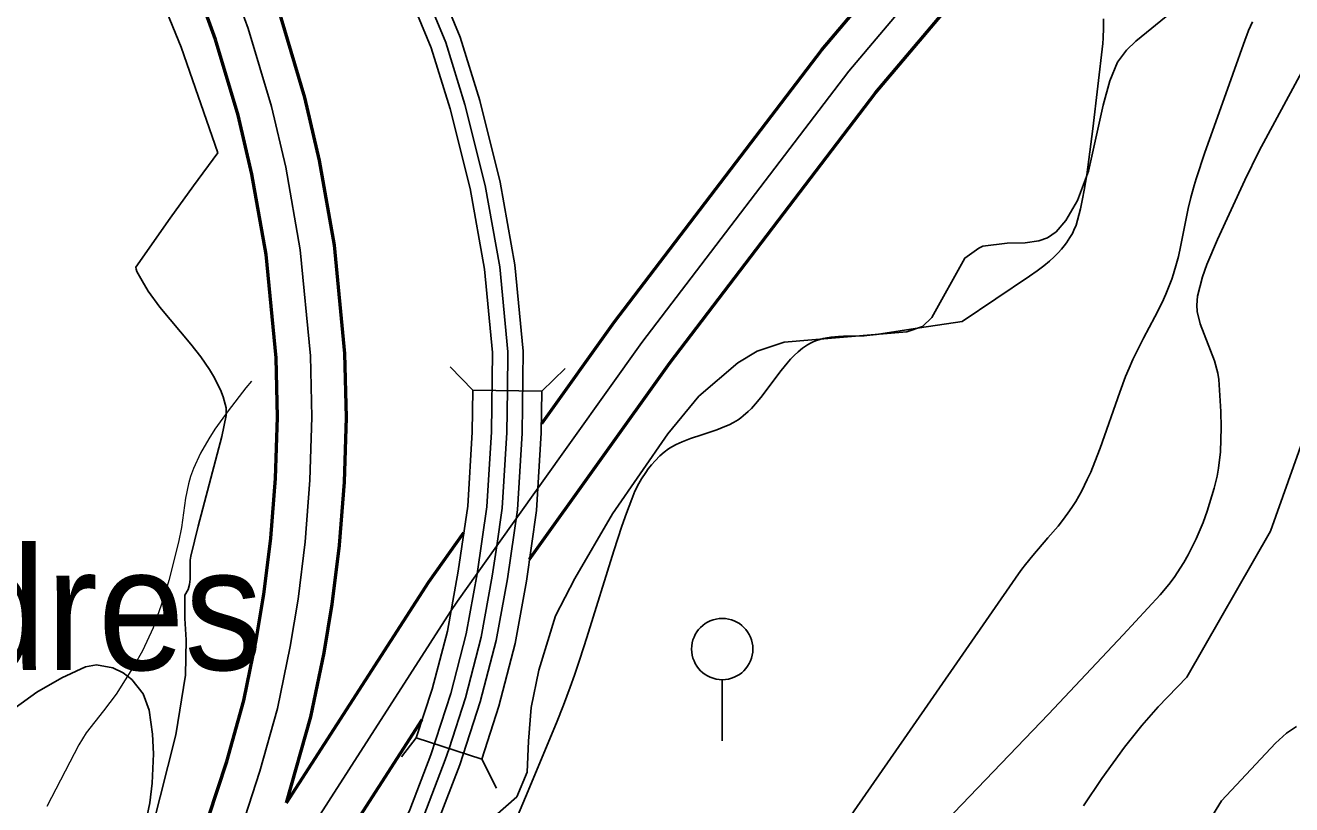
# Model space of a CAD drawing. Extents: x -64005 to -55000, y -89025 to -80000.
# Drawn here: x -56631 to -55804, y -84948 to -84439 of the extents above; entities that cross this region are included whole.
import ezdxf
from ezdxf.enums import TextEntityAlignment as Align

# ---------------------------------------------------------------- set-up
doc = ezdxf.new("R2010")
doc.units = 0
doc.header["$LTSCALE"] = 32
doc.linetypes.add('DASH_DOUBLE_DOT', pattern=[9.2, 5, -1.2, 0.3, -1.2, 0.3, -1.2])
doc.linetypes.add('LONG_DASHED', pattern=[7.5, 6, -1.5])
for name, color, linetype, lineweight in [('1', 7, 'Continuous', 25), ('2', 7, 'Continuous', 25), ('20', 7, 'Continuous', 25), ('24', 7, 'Continuous', 25), ('32', 7, 'Continuous', 25), ('39', 7, 'LONG_DASHED', 25), ('6', 7, 'Continuous', 25), ('63', 7, 'DASH_DOUBLE_DOT', 25)]:
    doc.layers.add(name, color=color, linetype=linetype, lineweight=lineweight)
doc.layers.add('45', color=7, linetype='Continuous')

msp = doc.modelspace()

# ---------------------------------------------------------------- linework, layer by layer
at = {"layer": '1'}
for points in [[(-56191.12, -84681.4), (-56165.83, -84659.47), (-56153.19, -84651.88), (-56135.49, -84645.98), (-56055.4, -84639.23), (-56045.29, -84635.86), (-56039.05, -84630.06), (-56017.47, -84591.16), (-56008.49, -84584.67), (-56005.75, -84583.33), (-55990.01, -84581.48), (-55978.14, -84581.16), (-55969.31, -84579.99), (-55963.54, -84577.85), (-55957.86, -84573.98), (-55951.55, -84566.65), (-55944.06, -84553.54), (-55936.8, -84534.46), (-55927.33, -84491.34), (-55922.98, -84475.4), (-55917.83, -84463.31), (-55912.09, -84455.5), (-55905.96, -84449.46), (-55882.75, -84430.6)], [(-56338.65, -84968.12), (-56309.99, -84942.82), (-56303.24, -84926.8), (-56302.4, -84906.56), (-56300.71, -84884.63), (-56295.65, -84860.18), (-56284.7, -84824.76), (-56272.05, -84800.3), (-56247.6, -84758.14), (-56211.36, -84705.85), (-56191.12, -84681.4)], [(-56637.53, -84884.68), (-56623.35, -84874.65), (-56606.92, -84865.12), (-56591.54, -84857.93), (-56584.3, -84856.74), (-56573.61, -84858.6), (-56566.96, -84861.9), (-56561.33, -84866.3), (-56553.83, -84875.66), (-56550.01, -84886.35), (-56547.87, -84902.06), (-56547.21, -84914.81), (-56547.92, -84933.99), (-56549.5, -84946.71), (-56552.94, -84963.38), (-56574.05, -85031.04), (-56622.08, -85109.25), (-56646.16, -85147.09)], [(-55801.11, -84896.96), (-55807.58, -84901.34), (-55814.84, -84907.81), (-55850.03, -84945.5), (-55874.67, -84985.59)]]:
    msp.add_lwpolyline(points, dxfattribs=at)
at = {"layer": '2'}
msp.add_line((-56323.15, -84779.09), (-56296.12, -84741.24), dxfattribs=at)
for points in [[(-56651.87, -85289.02), (-56527.07, -85052.14), (-56510.02, -85014.87), (-56489.94, -84963.67), (-56477.82, -84926.22), (-56466.26, -84885.26), (-56457.93, -84844.77), (-56452.81, -84813.86), (-56448.08, -84776.32), (-56445.05, -84736.22), (-56443.72, -84695.07), (-56444.68, -84654.87), (-56451.32, -84585.75), (-56460.81, -84531.9), (-56470.09, -84492.17), (-56485.26, -84441.35), (-56499.67, -84401.82), (-56515.41, -84363.33), (-56538.73, -84316.5), (-56562.24, -84276.4), (-56583.28, -84243.79), (-56608.11, -84209.47), (-56649.44, -84159.51), (-56687.54, -84119.88)], [(-56296.12, -84741.24), (-56228.31, -84646.29), (-56093.4, -84469.21), (-56022.93, -84385.79)], [(-56035.08, -84964.05), (-55962.95, -84888.97), (-55914.16, -84837.22), (-55889.98, -84810.96), (-55884.36, -84804.32), (-55880.89, -84799.69), (-55874.56, -84790), (-55871.7, -84784.95), (-55866.51, -84774.52), (-55862, -84763.71), (-55859.34, -84756.34), (-55854.75, -84741.33), (-55852.92, -84733.54), (-55851.99, -84728.3), (-55850.76, -84717.75), (-55850.19, -84701.85), (-55850.44, -84691.27), (-55851.81, -84670.45), (-55852.36, -84666.39), (-55854.56, -84658.27), (-55863.97, -84633.98), (-55865.85, -84625.94), (-55866.17, -84621.93), (-55865.66, -84615.93), (-55862.4, -84603.48), (-55859.52, -84595.25), (-55852.66, -84579.02), (-55834.77, -84540.23), (-55825.39, -84521.14), (-55797.71, -84469.57)], [(-56353.21, -84821.87), (-56348.82, -84815.04), (-56323.15, -84779.09)], [(-56651.87, -85289.02), (-56565.58, -85155.95), (-56459.47, -84987.2), (-56353.21, -84821.87)]]:
    msp.add_lwpolyline(points, dxfattribs=at)
at = {"layer": '2', "lineweight": 53}
for points in [[(-56671.3, -85277.64), (-56547.27, -85042.21), (-56530.74, -85006.08), (-56511.14, -84956.09), (-56499.36, -84919.7), (-56488.13, -84879.93), (-56480.06, -84840.66), (-56475.08, -84810.61), (-56470.47, -84774.06), (-56467.52, -84735.01), (-56466.23, -84694.98), (-56467.15, -84656.22), (-56473.63, -84588.78), (-56482.86, -84536.41), (-56491.85, -84497.95), (-56506.63, -84448.43), (-56520.66, -84409.93), (-56535.92, -84372.62), (-56558.53, -84327.22), (-56581.41, -84288.19), (-56601.86, -84256.49), (-56625.91, -84223.25), (-56666.24, -84174.5)], [(-56460.25, -84946.8), (-56444.39, -84890.59), (-56435.8, -84848.88), (-56430.54, -84817.11), (-56425.69, -84778.58), (-56422.58, -84737.43), (-56421.21, -84695.16), (-56422.21, -84653.52), (-56429.01, -84582.72), (-56438.76, -84527.39), (-56448.33, -84486.39), (-56463.89, -84434.27), (-56478.68, -84393.71), (-56494.9, -84354.04), (-56518.93, -84305.78), (-56543.07, -84264.61), (-56564.7, -84231.09), (-56579.54, -84210.58)], [(-56301.69, -84787.76), (-56210.2, -84659.65), (-56075.85, -84483.3), (-55983.17, -84373.59)], [(-56293.67, -84699.1), (-56246.42, -84632.93), (-56110.95, -84455.12), (-56058.74, -84393.31)], [(-56460.25, -84946.8), (-56367.45, -84802.41), (-56344.57, -84770.37)], [(-56566.13, -85199.1), (-56440.48, -84999.27), (-56371.72, -84892.29)]]:
    msp.add_lwpolyline(points, dxfattribs=at)
at = {"layer": '2', "lineweight": 13}
msp.add_lwpolyline([(-56483.26, -84671.54), (-56486.78, -84675.85), (-56498.46, -84690.96), (-56507.03, -84702.92), (-56511.01, -84709.08), (-56516.43, -84718.62), (-56520.99, -84728.6), (-56522.89, -84733.78), (-56524.27, -84738.45), (-56526.21, -84747.94), (-56528.86, -84767.14), (-56530.74, -84776.62), (-56537.13, -84801.71), (-56540.74, -84814.15), (-56547.32, -84832.55), (-56554.4, -84847.54), (-56559.77, -84857.14), (-56571.5, -84875.77), (-56579.79, -84886.79), (-56591.15, -84901.2), (-56595.92, -84908.98), (-56616.86, -84949.19)], dxfattribs=at)
at = {"layer": '20'}
for points in [[(-56385.36, -84916.78), (-56375.67, -84904.34), (-56365.22, -84872.49), (-56355.35, -84834.7), (-56348.29, -84795.65), (-56342.04, -84753.15), (-56339.05, -84704.71), (-56338.66, -84677.37), (-56353.44, -84662.16)], [(-56323.3, -84937.24), (-56332.9, -84918.32), (-56321.66, -84883.79), (-56311.07, -84842.7), (-56303.75, -84802.11), (-56297.12, -84755.89), (-56294.05, -84705.35), (-56293.66, -84678.01), (-56278.45, -84663.23)]]:
    msp.add_lwpolyline(points, dxfattribs=at)
at = {"layer": '24'}
for points in [[(-56600.63, -84307.34), (-56586.08, -84328.08), (-56557.57, -84383.59), (-56529.05, -84453.54), (-56505.11, -84522.48)], [(-56019.24, -84632.52), (-55997.3, -84617.78), (-55975.37, -84603.04), (-55970.35, -84599.53), (-55966.02, -84596.23), (-55962.34, -84593.15), (-55959.24, -84590.31), (-55956.66, -84587.71), (-55954.52, -84585.35), (-55952.75, -84583.21), (-55951.29, -84581.28), (-55948.94, -84577.79), (-55947.39, -84575.07), (-55946.35, -84572.97), (-55945, -84569.72), (-55943.94, -84566.35), (-55942.11, -84558.94), (-55940.72, -84552.45), (-55939.64, -84546.76), (-55938, -84536.79), (-55935.97, -84521.78), (-55934.13, -84506.73), (-55930.79, -84478.89), (-55927.58, -84451.04), (-55927.26, -84447.5), (-55927, -84440.83), (-55927.03, -84434.99)], [(-55829.82, -84436.88), (-55832.39, -84442.67), (-55833.55, -84445.55), (-55834.6, -84448.41), (-55842.66, -84471.16), (-55854.92, -84505.25), (-55860.91, -84522.34), (-55866.67, -84539.48), (-55867.98, -84543.7), (-55870.12, -84551.72), (-55871.73, -84558.81), (-55876.79, -84583.82), (-55878.2, -84590.03), (-55879.36, -84594.65), (-55881.35, -84601.51), (-55882.47, -84604.9), (-55883.69, -84608.27), (-55886.29, -84614.61), (-55888.79, -84620.05), (-55893.52, -84629.43), (-55900.93, -84643.34), (-55904.53, -84650.33), (-55907.91, -84657.4), (-55910.4, -84663.11), (-55912.6, -84668.52), (-55916.47, -84678.8), (-55929.16, -84715.22), (-55932.62, -84724.2), (-55935.41, -84730.84), (-55937.65, -84735.76), (-55941.26, -84743.02), (-55943.2, -84746.59), (-55945.23, -84750.11), (-55947.23, -84753.31), (-55949.2, -84756.24)], [(-55724.43, -84507.57), (-55740.54, -84547.07), (-55764.89, -84620.17), (-55818.15, -84769.41), (-55872.72, -84864.67)], [(-56505.11, -84522.48), (-56521.1, -84544.07), (-56536.2, -84565), (-56558.58, -84597.13), (-56558.56, -84598.47), (-56557.99, -84599.91), (-56554.63, -84606.11), (-56550.66, -84612.71), (-56543.07, -84623.25), (-56522.79, -84647.46), (-56516.34, -84655.6), (-56510.5, -84663.95), (-56507.89, -84668.24), (-56503.47, -84677.14), (-56501.73, -84681.77), (-56499.8, -84688.98), (-56499.66, -84693.92), (-56502.59, -84707.66), (-56518.02, -84766.21), (-56522.72, -84785.76), (-56523.12, -84788.34), (-56523.23, -84800.74), (-56523.63, -84804.22), (-56524.62, -84807.58), (-56526.68, -84811.24), (-56526.77, -84826.53), (-56525.93, -84840.33), (-56526.35, -84863.53), (-56532.61, -84902.41), (-56548.06, -84963.47)], [(-56324.71, -84991.59), (-56304.42, -84943.11), (-56284.12, -84894.63), (-56279.46, -84883.04), (-56275.1, -84871.35), (-56272.32, -84863.51), (-56268.77, -84853.01), (-56264.23, -84838.93), (-56246.69, -84782.29), (-56241.36, -84766.17), (-56238.36, -84757.61), (-56235.03, -84748.52), (-56232.9, -84743.38), (-56230.43, -84738.42), (-56228.59, -84735.21), (-56225.89, -84731.08), (-56224.22, -84728.79), (-56222.19, -84726.24), (-56219.72, -84723.43), (-56216.7, -84720.34), (-56213.91, -84717.91), (-56210.95, -84715.77), (-56208.89, -84714.49), (-56206.05, -84712.93), (-56202.13, -84711.1), (-56196.72, -84708.98), (-56189.33, -84706.5), (-56179.53, -84703.29), (-56174.14, -84701.21), (-56171.38, -84699.97), (-56168.53, -84698.5), (-56165.62, -84696.75), (-56163.89, -84695.54), (-56162.2, -84694.24), (-56158.96, -84691.38), (-56156.89, -84689.31), (-56154.21, -84686.37), (-56150.77, -84682.21), (-56137.54, -84664.5), (-56133.62, -84659.68), (-56131.45, -84657.24), (-56129.07, -84654.77), (-56126.43, -84652.33), (-56123.48, -84649.96), (-56120.17, -84647.74), (-56118.39, -84646.74), (-56116.49, -84645.81), (-56114.46, -84644.98), (-56112.29, -84644.26), (-56109.97, -84643.68), (-56107.5, -84643.22), (-56105.03, -84642.86), (-56100.05, -84642.4), (-56096.72, -84642.23), (-56083.37, -84641.83), (-56079.58, -84641.57), (-56075.26, -84641.05), (-56047.25, -84636.79), (-56019.24, -84632.52)], [(-55949.2, -84756.24), (-55953.12, -84761.56), (-55956.73, -84766.08), (-55963.3, -84773.79), (-55973.27, -84785.29), (-55978.05, -84791.18), (-55980.34, -84794.2), (-55982.55, -84797.28), (-56055.22, -84902.11), (-56127.89, -85006.93)], [(-55872.72, -84864.67), (-55891.29, -84884.05), (-55902.04, -84896.37), (-55913.31, -84910.48), (-55928.12, -84930.85), (-55940.13, -84948.75)]]:
    msp.add_lwpolyline(points, dxfattribs=at)
at = {"layer": '32'}
msp.add_line((-56175.92, -84866.39), (-56175.92, -84906.39), dxfattribs=at)
msp.add_circle((-56175.92, -84846.4), 20, dxfattribs=at)
at = {"layer": '39', "linetype": 'Continuous'}
for points in [[(-56316.16, -84677.46), (-56315.8, -84652.33), (-56321.12, -84596.97), (-56330.61, -84543.7), (-56343.88, -84490.99), (-56356.39, -84450.42), (-56377.24, -84399.99), (-56397.04, -84361.38)], [(-56323.15, -84779.09), (-56319.58, -84754.52), (-56316.55, -84705.03), (-56316.16, -84677.46)], [(-56354.26, -84911.25), (-56343.44, -84878.14), (-56333.21, -84838.7), (-56326.02, -84798.88), (-56323.15, -84779.09)], [(-56690.51, -85348.62), (-56645.7, -85309.93), (-56575.41, -85241.81), (-56511.69, -85169.75), (-56473.04, -85124.24), (-56443.1, -85085.18), (-56420.74, -85052.38), (-56394.59, -85004.97), (-56370.72, -84955.3), (-56356.7, -84918.71), (-56354.26, -84911.25)]]:
    msp.add_lwpolyline(points, dxfattribs=at)
at = {"layer": '6'}
for points in [[(-56361.53, -84959.26), (-56347.27, -84922.05), (-56333.84, -84880.95), (-56323.44, -84840.85), (-56316.15, -84800.49), (-56309.62, -84755.55), (-56306.55, -84705.41), (-56305.79, -84651.92), (-56311.2, -84595.61), (-56320.83, -84541.6), (-56334.25, -84488.29), (-56346.97, -84447.03), (-56368.15, -84395.79), (-56400.76, -84332.19), (-56427.92, -84288.86), (-56456.18, -84250.59), (-56478.38, -84223.86), (-56497.86, -84201.1), (-56518.2, -84181.18)], [(-56601.02, -85252.71), (-56582.65, -85234.9), (-56519.25, -85163.2), (-56480.82, -85117.96), (-56451.21, -85079.32), (-56429.27, -85047.14), (-56403.48, -85000.39), (-56379.91, -84951.34), (-56366.13, -84915.37), (-56353.04, -84875.33), (-56342.98, -84836.55), (-56335.89, -84797.27), (-56329.54, -84753.49), (-56326.55, -84704.65), (-56325.81, -84652.74), (-56331.04, -84598.33), (-56340.39, -84545.8), (-56353.51, -84493.69), (-56365.81, -84453.81), (-56386.33, -84404.19), (-56418.16, -84342.09), (-56439.74, -84307.65)]]:
    msp.add_lwpolyline(points, dxfattribs=at)
at = {"layer": '63'}
msp.add_lwpolyline([(-56375.67, -84904.34), (-56365.22, -84872.49), (-56355.35, -84834.7), (-56348.29, -84795.65), (-56342.04, -84753.15), (-56339.05, -84704.71), (-56338.66, -84677.37), (-56293.66, -84678.01), (-56294.05, -84705.35), (-56297.12, -84755.89), (-56303.75, -84802.11), (-56311.07, -84842.7), (-56321.66, -84883.79), (-56332.9, -84918.32)], close=True, dxfattribs=at)

# ---------------------------------------------------------------- texts
at = {"layer": '45', "width": 0.95}
msp.add_text('Mte. do Rio de Odres', height=80, rotation=0.007, dxfattribs=at).set_placement((-56959.03, -84860.07), align=Align.CENTER)

doc.saveas('drawing.dxf')
